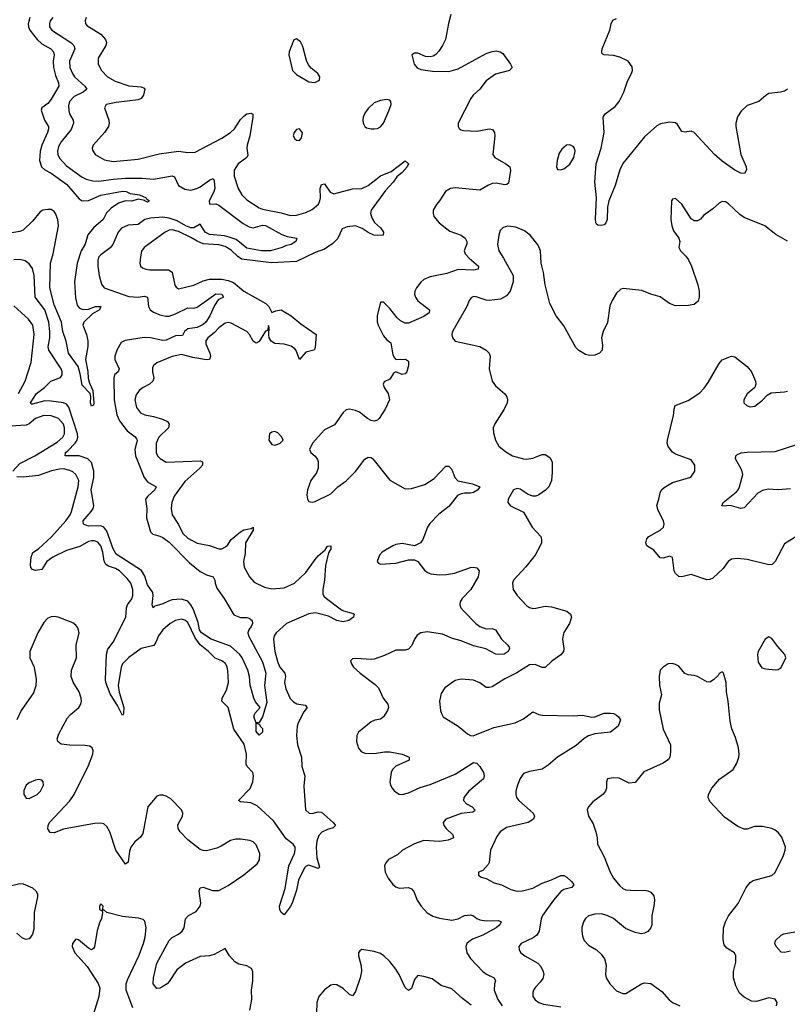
# Model space of a CAD drawing. Header units: inches. Extents: x 1843162 to 1959474, y 907081 to 1016326.
# Tile 353 of 656: x 1942868 to 1947809, y 933079 to 939417. Entities that reach past the tile are written whole.
import ezdxf

# ---------------------------------------------------------------- set-up
doc = ezdxf.new("R2010")
doc.units = ezdxf.units.IN
doc.header["$MEASUREMENT"] = 0
doc.layers.add('B9943', color=7, linetype='Continuous')

msp = doc.modelspace()

# ---------------------------------------------------------------- linework, layer by layer
at = {"layer": 'B9943', "color": 5}
for points, elevation in [([(1942933.3, 939430), (1942922.7, 939390), (1942924.2, 939370), (1942932.5, 939350), (1942979.6, 939290), (1943010, 939260.7), (1943068.5, 939228.5), (1943086.5, 939210), (1943089.4, 939190), (1943082.5, 939150), (1943085.1, 939110), (1943097.9, 939057.9), (1943117.8, 939010), (1943119.2, 938990), (1943070, 938905.7), (1943050, 938878), (1943010.4, 938850), (1943006, 938834), (1943028.6, 938770), (1943052.9, 938730), (1943053.8, 938713.9), (1943047.2, 938690), (1943010.1, 938610), (1943000.3, 938570), (1942996.6, 938510), (1943008.1, 938470), (1943030.1, 938450.1), (1943070, 938429.5), (1943170, 938358.5), (1943250, 938264.2), (1943270, 938251), (1943310, 938253.6), (1943390, 938287.8), (1943530, 938314.1), (1943553.4, 938310), (1943578.6, 938298.6), (1943639.1, 938290), (1943683, 938270), (1943683.4, 938263.4), (1943704, 938250), (1943690, 938242.4), (1943673.2, 938250), (1943673.6, 938253.6), (1943630, 938261.5), (1943590, 938248.9), (1943550, 938249.8), (1943504.9, 938235.1), (1943455.9, 938204.1), (1943427.3, 938172.7), (1943405.1, 938130), (1943344, 938076), (1943307.7, 938032.3), (1943290, 937971.8), (1943264.4, 937930), (1943238.7, 937850), (1943220.8, 937730), (1943227.5, 937627.5), (1943238.8, 937578.8), (1943250, 937562.4), (1943271.5, 937551.5), (1943310, 937554.4), (1943355.3, 937570), (1943390.7, 937570), (1943382, 937550), (1943337.6, 937522.4), (1943281.6, 937470), (1943275.3, 937450), (1943299, 937390), (1943307.6, 937350), (1943306, 937314), (1943291.6, 937230), (1943307.7, 937152.3), (1943309.1, 937109.1), (1943316.9, 937076.9), (1943338.3, 937030), (1943346, 936950), (1943343.6, 936936.4), (1943330.7, 936929.3), (1943323.6, 936950), (1943326.6, 936990), (1943321.6, 937010), (1943270, 937064.5), (1943257.3, 937137.3), (1943243.9, 937183.9), (1943183.2, 937270), (1943167.4, 937347.4), (1943145.7, 937410), (1943137, 937470), (1943090, 937581.8), (1943061.2, 937690), (1943065.8, 937850), (1943083.2, 937910), (1943117.3, 938090), (1943113.8, 938130), (1943098, 938170), (1943090, 938181.4), (1943070, 938194.2), (1943050, 938196), (1943018, 938190), (1943000.8, 938179.2), (1942950, 938119.8), (1942890, 938062.2), (1942870, 938052.4), (1942754.6, 938034.6)], 540), ([(1943082, 939430), (1943065.2, 939410), (1943058.9, 939390), (1943060.6, 939370), (1943074.4, 939350), (1943197.6, 939270), (1943217.6, 939250), (1943222, 939230), (1943189.4, 939150), (1943190.9, 939110), (1943207.2, 939070), (1943221.8, 939050), (1943288, 938990), (1943300.3, 938970), (1943276.4, 938950), (1943218.2, 938921.8), (1943189.5, 938890), (1943182.7, 938862.7), (1943183.8, 938830), (1943189.3, 938810), (1943211.4, 938770), (1943213.6, 938750), (1943199.7, 938710), (1943135, 938630), (1943118.5, 938601.5), (1943111, 938570), (1943113.4, 938550), (1943125.2, 938525.2), (1943170, 938476), (1943270, 938403), (1943294.9, 938390), (1943339.2, 938379.2), (1943378.1, 938378.1), (1943470, 938390.9), (1943550, 938395.7), (1943656.1, 938396.1), (1943730, 938391), (1943850, 938412.4), (1943865.5, 938405.5), (1943890, 938348.7), (1943930, 938325.5), (1943970, 938320.2), (1944009.3, 938330), (1944030, 938340.2), (1944090, 938383.7), (1944114, 938394), (1944120.5, 938380.5), (1944123.2, 938330), (1944116.1, 938303.9), (1944088.6, 938250), (1944090.4, 938230.4), (1944130, 938232.1), (1944150, 938223.9), (1944305.8, 938105.8), (1944344.2, 938084.2), (1944370, 938078), (1944430, 938095), (1944450, 938092), (1944554.4, 938034.4), (1944590, 938021.1), (1944652, 938010), (1944646, 937990), (1944616, 937970), (1944578, 937962), (1944557.1, 937950), (1944483, 937930), (1944424, 937930), (1944330, 937946.5), (1944260.9, 938000.9), (1944217.2, 938017.2), (1944185.3, 938025.3), (1944090, 938034.2), (1944061.7, 938050), (1944030, 938101.6), (1943990, 938076.6), (1943970, 938076.6), (1943936.4, 938090), (1943881.9, 938121.9), (1943830, 938140.1), (1943790, 938144.9), (1943710, 938140.3), (1943673.4, 938130), (1943630, 938099), (1943566.6, 938093.4), (1943524.2, 938075.8), (1943502.8, 938050), (1943467.9, 937970), (1943450.7, 937949.3), (1943390, 937903.1), (1943378.5, 937890), (1943371.1, 937868.9), (1943371.1, 937830), (1943379.7, 937770), (1943395.4, 937715.4), (1943411, 937691), (1943570, 937636), (1943630, 937630.8), (1943670, 937637.8), (1943690, 937630.3), (1943696.8, 937570), (1943708.4, 937550), (1943730, 937533.8), (1943770, 937516.3), (1943808.1, 937508.1), (1943830, 937508.8), (1943870, 937522.5), (1943950, 937561.3), (1943990, 937559.2), (1944010, 937565.5), (1944130, 937651.6), (1944170, 937650.2), (1944180.5, 937630), (1944145.9, 937614.1), (1944122.3, 937577.7), (1944092.9, 937510), (1944066.6, 937470), (1944050, 937454.3), (1944010, 937435.9), (1943950, 937427.3), (1943929.6, 937410.4), (1943916.2, 937383.8), (1943870, 937381.7), (1943810, 937355), (1943790, 937351.4), (1943710, 937368.3), (1943670, 937371.6), (1943547.7, 937352.3), (1943521.7, 937338.3), (1943492.8, 937290), (1943481.3, 937250), (1943481.2, 937230), (1943509.1, 937170), (1943501.1, 937150), (1943478.6, 937130), (1943474, 937110), (1943475.6, 936970), (1943493.7, 936873.7), (1943510, 936834.9), (1943558.9, 936770), (1943611.8, 936731.8), (1943619.7, 936719.7), (1943623.2, 936710), (1943620.8, 936690), (1943610.1, 936650), (1943613.5, 936610), (1943670.1, 936470), (1943690, 936442), (1943747, 936410), (1943737.2, 936390), (1943692.1, 936350), (1943678.5, 936330), (1943686.1, 936270), (1943683.6, 936210), (1943710, 936119.6), (1943725.5, 936105.5), (1943770, 936093), (1943790, 936082.7), (1943830, 936054.1), (1943960.1, 935920.1), (1944030, 935864.9), (1944070, 935842.6), (1944112.4, 935830), (1944124.9, 935810), (1944126, 935790), (1944137.3, 935757.3), (1944184, 935690), (1944245.9, 935585.9), (1944289, 935569), (1944329, 935569), (1944344.7, 935564.7), (1944364.9, 935550), (1944367.2, 935530), (1944358.9, 935510), (1944343.1, 935490), (1944336.5, 935470), (1944340.9, 935450), (1944430, 935283.1), (1944451.4, 935210), (1944443.2, 935130), (1944458.4, 935021.6), (1944430.2, 934929.8), (1944410, 934893.2), (1944394, 934890), (1944403.6, 934883.6), (1944410, 934884.7), (1944415.5, 934870), (1944430, 934853.4), (1944430.2, 934830), (1944410, 934812.3), (1944390, 934834), (1944389.7, 934889.7), (1944375.1, 934930), (1944380.7, 934950), (1944415.1, 934990), (1944386.6, 935026.6), (1944374.7, 935050), (1944352.5, 935132.5), (1944347.8, 935190), (1944336.4, 935230), (1944300.3, 935310), (1944285, 935330), (1944224.6, 935384.6), (1944101.1, 935430), (1944039, 935470), (1944025.7, 935490), (1944016.7, 935536.7), (1943984, 935624), (1943970.6, 935650.6), (1943950, 935673.9), (1943910, 935686.7), (1943850, 935681.9), (1943825.5, 935674.5), (1943790, 935655.8), (1943738.8, 935641.2), (1943728, 935630), (1943721.2, 935650), (1943728.2, 935710), (1943724.4, 935730), (1943690, 935778.5), (1943673.9, 935833.9), (1943652, 935871.9), (1943490, 935976.1), (1943470, 936009.8), (1943430, 936124.8), (1943410, 936150.5), (1943390, 936159.2), (1943310, 936156.4), (1943278.2, 936170), (1943276, 936190), (1943327.3, 936250), (1943340.2, 936270), (1943345.2, 936290), (1943328.1, 936390), (1943345.2, 936470), (1943345.7, 936510), (1943330, 936566), (1943306.2, 936590), (1943250, 936610.4), (1943160.7, 936610), (1943162.4, 936630), (1943178.7, 936641.3), (1943224.1, 936690), (1943238.4, 936710), (1943243, 936730), (1943240.3, 936750), (1943183.4, 936923.4), (1943170, 936942.3), (1943151.1, 936950), (1943070, 936962.1), (1943030, 936962.8), (1942950, 936941.4), (1942942.7, 936942.7), (1942937.4, 936950), (1942976.8, 937010), (1943028, 937050), (1943068.5, 937090), (1943130, 937114.3), (1943140.7, 937130), (1943141.7, 937150), (1943134.2, 937170), (1943055.5, 937290), (1943051, 937310), (1943061.3, 937370), (1943062.1, 937410), (1943056, 937470), (1943030, 937549.7), (1942967.9, 937630), (1942962, 937770), (1942950, 937814.5), (1942930, 937846), (1942903.8, 937863.8), (1942870, 937874.2), (1942830, 937870.9)], 560), ([(1943296.5, 939430), (1943290.2, 939410), (1943291.3, 939391.3), (1943299.7, 939379.7), (1943390, 939323.8), (1943420.9, 939290), (1943426.4, 939270), (1943422.7, 939250), (1943372.2, 939170), (1943374.2, 939130), (1943394.7, 939090), (1943433.8, 939050), (1943481.7, 939021.7), (1943570, 938991.3), (1943650, 938985.2), (1943670, 938977.1), (1943674.3, 938970), (1943664.1, 938930), (1943650, 938908.6), (1943630, 938901.6), (1943490, 938883.8), (1943424.9, 938870), (1943413.4, 938850), (1943440.9, 938770), (1943443.1, 938750), (1943438.9, 938730), (1943414.3, 938690), (1943342, 938610), (1943334.9, 938590), (1943337.1, 938577.1), (1943354.9, 938550), (1943414.4, 938514.4), (1943470, 938503.7), (1943630, 938518.3), (1943765.6, 938554.4), (1943890, 938571.6), (1943950, 938561), (1943996.7, 938563.3), (1944170, 938655.1), (1944226, 938690), (1944250, 938713.8), (1944290, 938774.7), (1944310, 938796.9), (1944330, 938811.1), (1944355.1, 938815.1), (1944368.3, 938808.3), (1944368.9, 938790), (1944350.1, 938670), (1944331.6, 938610), (1944329.6, 938590), (1944336.1, 938543.9), (1944330.1, 938529.9), (1944275, 938490), (1944247.6, 938447.6), (1944249.2, 938410), (1944274.4, 938330), (1944298.5, 938290), (1944330, 938258.3), (1944410, 938205.6), (1944430, 938197.4), (1944550, 938173.1), (1944610, 938156.3), (1944650, 938158.4), (1944710, 938175.1), (1944750, 938195.4), (1944790.5, 938229.5), (1944800.4, 938250), (1944803.6, 938270), (1944802.8, 938330), (1944810, 938357), (1944830, 938359.5), (1944866.4, 938306.4), (1944890, 938296.8), (1945010, 938328.6), (1945070, 938330.1), (1945110.7, 938349.3), (1945190, 938410.7), (1945260, 938440), (1945350, 938507.7), (1945370.4, 938490), (1945361.3, 938470), (1945330, 938433.3), (1945295.6, 938404.4), (1945272.4, 938370), (1945222.7, 938317.3), (1945130.8, 938190), (1945126.4, 938170), (1945136.9, 938136.9), (1945152.5, 938112.4), (1945190, 938076.3), (1945209.1, 938050), (1945206.8, 938030), (1945173.1, 938026.9), (1945148.2, 938030), (1945110, 938047.2), (1945073.1, 938073.1), (1945030.3, 938090.3), (1944976.2, 938083.8), (1944942.9, 938070), (1944913.1, 938006.9), (1944883.1, 937976.9), (1944830, 937939.5), (1944770, 937917.7), (1944650, 937860.4), (1944489.3, 937850.7), (1944295.7, 937875.7), (1944271.9, 937891.9), (1944230, 937933), (1944190, 937956.2), (1944150, 937967.1), (1944050, 937974.9), (1944010, 937990.7), (1943970, 938015.5), (1943890, 938053.7), (1943850, 938064.4), (1943830, 938061.7), (1943805.3, 938050), (1943668.5, 937950), (1943653, 937927), (1943645.3, 937890), (1943642.4, 937850), (1943645.5, 937830), (1943658.9, 937818.9), (1943681, 937810), (1943706.5, 937806.5), (1943825.8, 937805.8), (1943850, 937792.2), (1943867.2, 937707.2), (1943874.4, 937694.4), (1943890, 937684.6), (1943990, 937708.7), (1944050, 937736.6), (1944090, 937745.9), (1944170, 937747.2), (1944210, 937738.9), (1944244.7, 937724.7), (1944311.6, 937670), (1944451.6, 937590), (1944472.3, 937570), (1944490, 937532.7), (1944516.5, 937543.5), (1944550, 937548.8), (1944616.2, 937510), (1944678.4, 937458.4), (1944776, 937390), (1944770, 937306), (1944765.4, 937294.6), (1944762, 937290), (1944710, 937277), (1944670, 937228.7), (1944647.1, 937287.1), (1944639, 937299), (1944615.7, 937315.7), (1944570, 937327.3), (1944510, 937332.4), (1944486.7, 937346.7), (1944474.6, 937370), (1944470.7, 937390), (1944473.3, 937433.3), (1944470, 937448), (1944463.8, 937416.2), (1944450, 937411.2), (1944410, 937345.4), (1944390, 937334.8), (1944370, 937348.4), (1944347.6, 937390), (1944329.8, 937410), (1944230, 937462.9), (1944210, 937467.2), (1944190, 937463.5), (1944150, 937434), (1944119.2, 937400.8), (1944079.6, 937370), (1944066.4, 937350), (1944065.5, 937330), (1944092.7, 937270), (1944095.6, 937250), (1944090.1, 937229.9), (1944070, 937227), (1943981.9, 937241.9), (1943910, 937261.6), (1943850, 937249.8), (1943750.9, 937209.1), (1943728.5, 937191.5), (1943723.4, 937176.6), (1943723.2, 937150), (1943731.4, 937110), (1943726, 937090), (1943703.1, 937070), (1943662.4, 937050), (1943636.9, 937030), (1943617.9, 937002.1), (1943608.6, 936970), (1943619.6, 936919.6), (1943645.4, 936885.4), (1943672.8, 936872.8), (1943730, 936862.9), (1943786.2, 936846.2), (1943819.5, 936830), (1943830, 936813), (1943825.8, 936790), (1943764, 936730), (1943746, 936690), (1943747.3, 936630), (1943755.8, 936610), (1943772, 936592), (1943810, 936569.4), (1944030, 936576.9), (1944043.8, 936570), (1944045.3, 936550), (1944027.9, 936530), (1943930, 936443.1), (1943861.8, 936350), (1943846.4, 936310), (1943842.6, 936270), (1943849.3, 936229.3), (1943890, 936166.4), (1943919.2, 936110), (1943950, 936079.6), (1944010, 936046.2), (1944090, 936031.6), (1944150, 936010.3), (1944170, 936010.3), (1944204, 936030), (1944229.7, 936070), (1944290, 936120.4), (1944310, 936132.2), (1944358.5, 936141.5), (1944370.2, 936150.2), (1944370.2, 936130), (1944322.4, 936050), (1944319.9, 935980.1), (1944309.4, 935929.4), (1944313.4, 935893.4), (1944346.3, 935830), (1944377, 935797), (1944444.2, 935764.2), (1944490, 935753.4), (1944570, 935760.5), (1944637.2, 935790), (1944710, 935859.2), (1944770, 935941.7), (1944790, 935965.5), (1944834.8, 936005.2), (1944850, 936028), (1944870, 936030.7), (1944870.1, 936010), (1944855.9, 935984.1), (1944836.3, 935903.7), (1944830.1, 935810.1), (1944818.9, 935750), (1944820.2, 935720.2), (1944826.2, 935706.2), (1944842.9, 935690), (1944939.1, 935619.1), (1944951.9, 935611.9), (1945015.5, 935595.5), (1945020.3, 935590), (1945017.2, 935570), (1944987.4, 935550), (1944950, 935541.1), (1944910, 935549.9), (1944856.6, 935576.6), (1944790, 935595.1), (1944770, 935598.5), (1944730, 935592.6), (1944585.2, 935530), (1944518.8, 935470), (1944505.8, 935450), (1944502.7, 935430), (1944509.5, 935350), (1944530, 935279.3), (1944541.4, 935250), (1944575.5, 935210), (1944579.8, 935190), (1944571.9, 935150), (1944581.1, 935110), (1944597.2, 935070), (1944610, 935046.7), (1944630, 935024.9), (1944652.7, 935012.7), (1944704.6, 935004.6), (1944718, 934990), (1944697.9, 934962.1), (1944660.5, 934890), (1944653.6, 934870), (1944648.7, 934810), (1944655.4, 934750), (1944682.2, 934670), (1944684, 934610), (1944704.2, 934550), (1944697.8, 934482.2), (1944708.1, 934330), (1944730.9, 934309.1), (1944750, 934307.1), (1944790, 934317.3), (1944810, 934316), (1944885.7, 934250), (1944900.4, 934230), (1944885.7, 934214.3), (1944850, 934204.8), (1944813.4, 934186.6), (1944793.9, 934166.1), (1944781.3, 934130), (1944776.9, 934090), (1944781, 934021), (1944798, 933962), (1944790, 933954), (1944730, 933974.8), (1944711.1, 933968.9), (1944701.7, 933958.3), (1944662.9, 933877.1), (1944650, 933813.2), (1944621.7, 933730), (1944610, 933707), (1944570, 933654), (1944550, 933669.4), (1944542, 933690), (1944541.3, 933710), (1944576.3, 933823.7), (1944600.5, 933970), (1944636.7, 934050), (1944641.8, 934070), (1944640.7, 934090), (1944629, 934109), (1944584.1, 934144.1), (1944500.8, 934260.8), (1944397.3, 934357.3), (1944355.4, 934375.4), (1944290, 934382.7), (1944276.4, 934390), (1944352.2, 934467.8), (1944368.9, 934510), (1944372.3, 934550), (1944368, 934570), (1944332, 934610), (1944324.7, 934624.7), (1944327.4, 934690), (1944313.5, 934753.5), (1944246.9, 934850), (1944210.3, 934990.3), (1944169.8, 935030), (1944172.2, 935050), (1944200, 935100), (1944212.4, 935150), (1944208.5, 935228.5), (1944204.1, 935250), (1944192.5, 935272.5), (1944170, 935289.8), (1944126.4, 935306.4), (1944083.8, 935350), (1944030, 935393.3), (1943997.5, 935437.5), (1943950, 935536.3), (1943930, 935552.2), (1943910, 935557.3), (1943870, 935549), (1943836.9, 935530), (1943790, 935489.8), (1943761, 935450), (1943745.4, 935410), (1943731.7, 935388.3), (1943650, 935369.9), (1943569.8, 935310.2), (1943530.1, 935269.9), (1943521, 935250), (1943501.5, 935130), (1943507.3, 935087.3), (1943537.6, 934990), (1943537.1, 934950), (1943530, 934937.2), (1943498.9, 934998.9), (1943450, 935077.2), (1943422.7, 935150), (1943419.4, 935170), (1943427.5, 935332.5), (1943435.5, 935364.5), (1943470, 935410.9), (1943551.9, 935570), (1943554.5, 935630), (1943562.2, 935650), (1943590.4, 935689.6), (1943595.7, 935710), (1943596.4, 935750), (1943584.2, 935790), (1943560.5, 935820.5), (1943509.9, 935869.9), (1943484, 935884), (1943439.3, 935899.3), (1943423.4, 935910), (1943410.9, 935930.9), (1943403.1, 935990), (1943390.9, 936030), (1943370, 936053.6), (1943350, 936061.9), (1943330, 936063.2), (1943310, 936058.3), (1943254.2, 936025.8), (1943170, 935999.2), (1943081.9, 935958.1), (1943043.2, 935930), (1943010, 935878.2), (1942970, 935871.5), (1942950, 935876.8), (1942939, 935890), (1942937, 935910), (1942942.9, 935957.1), (1942953.6, 935986.4), (1942990, 936010.9), (1943072.3, 936087.7), (1943165.9, 936190), (1943192.2, 936230), (1943201.7, 936250), (1943244.3, 936410), (1943248.2, 936450), (1943230, 936488.4), (1943210, 936506), (1943190, 936515.9), (1943150, 936524.7), (1943124.6, 936524.6), (1943072.9, 936513), (1942990, 936483), (1942890, 936471.4), (1942850, 936473.6)], 580), ([(1945643.7, 939450), (1945627.7, 939392.3), (1945608.7, 939290), (1945590.2, 939249.8), (1945565.8, 939214.1), (1945546.6, 939193.4), (1945530, 939182.7), (1945510, 939177.2), (1945480.2, 939180.2), (1945430, 939202), (1945410, 939202), (1945392, 939190), (1945407.3, 939130), (1945426.4, 939106.4), (1945450, 939097.3), (1945524.5, 939084.5), (1945630, 939083.8), (1945690, 939100.3), (1945870, 939198.5), (1945910, 939212.7), (1945935.6, 939215.6), (1945961, 939210), (1945978.5, 939198.5), (1946027.7, 939130), (1946037.3, 939110), (1946021, 939090), (1945930, 939067.1), (1945870, 939023.1), (1945829.6, 938970.4), (1945785.8, 938930), (1945771.5, 938910), (1945690.4, 938750), (1945690.4, 938730), (1945697.3, 938717.3), (1945707.8, 938707.8), (1945723.6, 938703.6), (1945810, 938699.6), (1945890, 938713.4), (1945910.4, 938710), (1945923.1, 938690), (1945926, 938670), (1945912.4, 938550), (1945925.5, 938530), (1945997.1, 938490), (1946022, 938470), (1946026.5, 938446.5), (1946014.7, 938365.3), (1946004.2, 938355.8), (1945990, 938354.5), (1945935.1, 938364.9), (1945910, 938362.4), (1945880.3, 938350), (1945830, 938319.3), (1945670, 938335.1), (1945640.7, 938330), (1945608.9, 938310), (1945570.3, 938250), (1945550, 938227.6), (1945530.3, 938190), (1945528.7, 938170), (1945534, 938150), (1945568.8, 938110), (1945636.3, 938056.3), (1945709, 938030), (1945735.3, 938010), (1945745.4, 937990), (1945745.6, 937974.4), (1945728.4, 937930), (1945736.3, 937910), (1945761.5, 937881.5), (1945821.7, 937830), (1945818, 937810), (1945790, 937803.7), (1945690, 937808.7), (1945617.7, 937782.3), (1945510, 937762.6), (1945470, 937744.2), (1945450, 937727.1), (1945422, 937690), (1945412.4, 937670), (1945409.3, 937650), (1945415, 937630), (1945430, 937608.1), (1945505.7, 937550), (1945503.1, 937530), (1945470, 937506.8), (1945370, 937462.9), (1945350, 937463.5), (1945319.2, 937479.2), (1945297.8, 937497.8), (1945250, 937557.6), (1945210, 937599), (1945190, 937598), (1945167.9, 937510), (1945168.2, 937471.8), (1945175.2, 937450), (1945210, 937381.7), (1945230, 937358.3), (1945256.9, 937336.9), (1945270, 937259.1), (1945280.3, 937240.3), (1945290, 937230.3), (1945352.1, 937232.1), (1945370, 937218.8), (1945371.5, 937190), (1945358.9, 937150), (1945350, 937137.6), (1945330, 937132.4), (1945290, 937149.7), (1945276.1, 937143.9), (1945250, 937102.4), (1945214.9, 937085.1), (1945208.2, 937070), (1945214.9, 937050), (1945239.5, 937010), (1945247.6, 936970), (1945220.2, 936910), (1945181.6, 936850), (1945170, 936839.4), (1945150, 936832.9), (1945130, 936837), (1945106, 936850), (1945054.3, 936890), (1945030, 936901.6), (1944990.2, 936909.8), (1944970, 936905.4), (1944951, 936889), (1944894.3, 936810), (1944830, 936776.9), (1944752.2, 936690), (1944734.4, 936650), (1944743, 936630), (1944770, 936606.7), (1944785, 936585), (1944790.2, 936570), (1944790.2, 936530), (1944779, 936501), (1944742.4, 936450), (1944720.3, 936390), (1944716.2, 936356.2), (1944720.5, 936330), (1944730, 936314.8), (1944750, 936310.5), (1944770, 936315.8), (1944870, 936365.8), (1944914.7, 936410), (1944970, 936449), (1945030, 936508), (1945090, 936588.5), (1945110, 936601.1), (1945130, 936599.5), (1945141.3, 936590), (1945250, 936452), (1945350, 936396.1), (1945390, 936398.6), (1945474.9, 936425.1), (1945536.2, 936463.8), (1945610, 936542.4), (1945630, 936543.8), (1945650, 936522), (1945669.5, 936469.5), (1945688.8, 936448.8), (1945782, 936430), (1945830.2, 936410.2), (1945817.4, 936390), (1945790, 936373.5), (1945770, 936369), (1945730, 936369.9), (1945710, 936365.8), (1945686.3, 936353.7), (1945630, 936283.1), (1945565.9, 936234.1), (1945506.9, 936173.1), (1945492.2, 936150), (1945462.4, 936070), (1945448.4, 936050), (1945410, 936031.1), (1945330, 936044.4), (1945290, 936038), (1945270.6, 936030), (1945201.6, 935990), (1945183.1, 935970), (1945168.4, 935930), (1945178, 935918), (1945190, 935913), (1945255.4, 935915.4), (1945290, 935918.6), (1945370, 935940.3), (1945410, 935940.3), (1945430, 935928.7), (1945474.2, 935874.2), (1945497.1, 935857.1), (1945514.8, 935850), (1945570, 935842.7), (1945615.5, 935844.5), (1945666.8, 935853.2), (1945770, 935891.3), (1945790, 935892.9), (1945810, 935888), (1945826, 935870), (1945818.5, 935830), (1945772, 935748), (1945716.5, 935690), (1945703.9, 935670), (1945700.2, 935650), (1945708, 935630), (1945725.8, 935610), (1945805, 935530), (1945830, 935510.2), (1945870, 935496.8), (1945910, 935497.6), (1945930.2, 935490.2), (1945969.2, 935429.2), (1946010.3, 935390), (1946017.7, 935377.7), (1946020.8, 935370), (1946012.3, 935350), (1945986.8, 935333.2), (1945950, 935329.8), (1945933.4, 935333.4), (1945867.6, 935367.6), (1945790, 935386.4), (1945710, 935419.2), (1945654.2, 935434.2), (1945590, 935462.5), (1945490, 935476.1), (1945449.3, 935470.7), (1945425.4, 935454.6), (1945408.7, 935430), (1945392.1, 935387.9), (1945370, 935365.1), (1945350, 935359.1), (1945290, 935357.7), (1945216.9, 935323.1), (1945150, 935301.3), (1945130, 935298), (1945034.8, 935305.2), (1945010, 935302), (1944998, 935290), (1945002.8, 935270), (1945016.3, 935250), (1945059.1, 935210), (1945156.9, 935136.9), (1945177, 935117), (1945208, 935050), (1945238, 935010), (1945242.3, 934990), (1945236.3, 934970), (1945210, 934928.7), (1945190, 934914.6), (1945153, 934907), (1945130, 934896.4), (1945048.5, 934831.5), (1945037.4, 934810), (1945036.5, 934770), (1945048.2, 934728.2), (1945066.8, 934706.8), (1945090, 934695.3), (1945150, 934692.3), (1945216.2, 934703.8), (1945250, 934703.8), (1945330, 934689.5), (1945374.3, 934670), (1945374, 934650), (1945288, 934612), (1945267.1, 934590), (1945258.2, 934570), (1945251.4, 934510), (1945255.8, 934490), (1945264.4, 934470), (1945280.3, 934450), (1945310, 934431.3), (1945330.2, 934430.2), (1945370, 934440.8), (1945445.4, 934474.6), (1945510, 934494.3), (1945670, 934559.8), (1945790, 934634.7), (1945810, 934631.4), (1945830.1, 934610.1), (1945853.4, 934570), (1945858.4, 934550), (1945852.8, 934530), (1945758.5, 934450), (1945727.8, 934410), (1945724.9, 934390), (1945744.4, 934370), (1945779.5, 934350), (1945798.3, 934330), (1945795.4, 934324.6), (1945784.6, 934315.4), (1945710, 934306), (1945610, 934270.7), (1945593.1, 934250), (1945598.5, 934230), (1945614, 934210), (1945655.8, 934170), (1945659.6, 934150), (1945625.2, 934134.8), (1945570, 934126.5), (1945470, 934132.5), (1945408.9, 934111.1), (1945332.7, 934070), (1945299.1, 934040.9), (1945241.6, 934010), (1945223.7, 933990), (1945217, 933970), (1945221.3, 933930), (1945240.3, 933890), (1945270.2, 933850.2), (1945290, 933835.6), (1945310, 933827.3), (1945370, 933830.9), (1945390, 933821.2), (1945404.2, 933804.2), (1945427.1, 933750), (1945452, 933710), (1945490, 933668.4), (1945526.3, 933646.3), (1945570, 933633.8), (1945650, 933621.4), (1945690, 933629.3), (1945730, 933650.2), (1945770, 933655.2), (1945790, 933648.9), (1945811, 933631), (1945830, 933622.2), (1945870, 933616.6), (1945950, 933618), (1945966, 933610), (1945958.9, 933590), (1945934, 933570), (1945850, 933524.2), (1945782.5, 933497.5), (1945758.7, 933481.3), (1945747, 933470), (1945739.4, 933450), (1945745.1, 933410), (1945770, 933373.2), (1945850, 933289), (1945872.2, 933272.2), (1945922.4, 933250), (1945930.2, 933230), (1945924.4, 933210), (1945922.8, 933170), (1945945.6, 933110), (1945972.8, 933070)], 620), ([(1947810.3, 938969.7), (1947790, 938957), (1947764.7, 938950), (1947690, 938940.7), (1947670, 938929.4), (1947624.7, 938890), (1947550, 938865.2), (1947511.8, 938828.2), (1947489.1, 938790.9), (1947477, 938750), (1947477, 938730), (1947510.3, 938550), (1947544.2, 938470), (1947546.4, 938450), (1947533.8, 938426.2), (1947510, 938429.6), (1947470, 938447.3), (1947390, 938506.2), (1947340.4, 938550), (1947210, 938691.2), (1947190, 938698.9), (1947150, 938691.8), (1947130, 938698), (1947102, 938742), (1947090, 938752.3), (1947050, 938757), (1946992.5, 938747.5), (1946970, 938734.5), (1946890, 938663.6), (1946750, 938491.5), (1946731.1, 938450), (1946701.3, 938350), (1946660.2, 938250), (1946651.5, 938210), (1946648.3, 938131.7), (1946640.5, 938110), (1946630, 938096), (1946610, 938092.7), (1946590, 938093.2), (1946581.2, 938101.2), (1946576, 938110), (1946574.2, 938134.2), (1946581.5, 938270), (1946569.8, 938370), (1946578.2, 938490), (1946609.9, 938590), (1946629, 938690), (1946622.6, 938790), (1946635.6, 938810), (1946701.6, 938858.4), (1946726, 938890), (1946755.5, 938950), (1946779.1, 939020.9), (1946805.6, 939070), (1946811.6, 939090), (1946810, 939114), (1946785.2, 939150), (1946730, 939175.8), (1946690, 939186.3), (1946629.7, 939189.7), (1946618, 939198), (1946614, 939210), (1946617.4, 939230), (1946666.9, 939350), (1946674.3, 939390), (1946686.3, 939413.7), (1946710, 939425.3)], 620), ([(1947810, 937990.9), (1947734.9, 938034.9), (1947663.6, 938090), (1947530, 938143.8), (1947502.2, 938162.2), (1947430, 938231.8), (1947410, 938243.7), (1947390, 938246), (1947370, 938236), (1947330, 938199.3), (1947270, 938156), (1947250, 938133.2), (1947230, 938121.2), (1947210, 938121.2), (1947190, 938134), (1947129.2, 938230), (1947090, 938265.2), (1947070, 938262), (1947064, 938250), (1947059.3, 938130), (1947065.5, 938090), (1947076.8, 938056.8), (1947111.3, 938010), (1947116, 937990), (1947110.7, 937950), (1947120.7, 937930), (1947155.3, 937895.3), (1947171.8, 937871.8), (1947192.4, 937830), (1947232.7, 937710), (1947241.6, 937670), (1947242, 937630), (1947234, 937606), (1947210, 937583.7), (1947170, 937577), (1947090, 937576), (1947050, 937589.4), (1946990, 937632.3), (1946930, 937649.5), (1946872.9, 937672.9), (1946753.2, 937686.8), (1946738, 937682), (1946710, 937656), (1946680.4, 937610), (1946665.5, 937574.5), (1946651.7, 937468.3), (1946623, 937410), (1946612.7, 937370), (1946618.8, 937321.2), (1946616.3, 937290), (1946601, 937270), (1946570, 937258), (1946535.5, 937255.5), (1946510, 937262.7), (1946467.8, 937287.8), (1946446.6, 937306.6), (1946370, 937445.2), (1946320.9, 937510), (1946281.2, 937590), (1946249.6, 937709.6), (1946239.5, 937790), (1946224.5, 937850), (1946219.3, 937930), (1946205.6, 937965.6), (1946153.2, 938030), (1946118.2, 938058.2), (1946061.8, 938081.8), (1946010, 938088.5), (1945980.2, 938079.8), (1945960.4, 938059.6), (1945951.2, 938028.8), (1945944.5, 937970), (1945951.4, 937930), (1945982.6, 937882.6), (1946043.2, 937770), (1946044.7, 937730), (1946023.9, 937670), (1946001.3, 937638.7), (1945962, 937618), (1945890, 937608.9), (1945870, 937611.5), (1945806.1, 937633.9), (1945790, 937635.3), (1945773.8, 937626.2), (1945761.3, 937610), (1945746.3, 937570), (1945654.4, 937410), (1945650.5, 937390), (1945653.4, 937370), (1945670, 937348.4), (1945830, 937312.2), (1945871, 937290), (1945890.8, 937270), (1945896.3, 937250), (1945890.4, 937170), (1945910, 937091), (1945930, 937060.5), (1945990, 937008), (1946003.1, 936990), (1946008.5, 936970), (1946005.3, 936950), (1945987, 936910), (1945925.5, 936814.5), (1945915.5, 936790), (1945917.5, 936757.5), (1945930.4, 936710.4), (1945952.1, 936672.1), (1945996.1, 936636.1), (1946041, 936610), (1946110, 936590.2), (1946130, 936588.7), (1946170, 936594.3), (1946230, 936616.9), (1946250, 936617.4), (1946279.4, 936599.4), (1946294.6, 936570), (1946296.1, 936503.9), (1946290.3, 936450), (1946273.4, 936410), (1946252.4, 936387.6), (1946210, 936357.6), (1946190, 936349.6), (1946170, 936349.6), (1946140.9, 936360.9), (1946090, 936394.5), (1946070, 936398.7), (1946046, 936390), (1946012.7, 936330), (1946010.7, 936310), (1946027.1, 936287.1), (1946110, 936246), (1946167.3, 936150), (1946221.3, 936090), (1946226.7, 936070), (1946226.4, 936050), (1946218.4, 936030), (1946186, 935970), (1946125.7, 935894.3), (1946047.4, 935810), (1946039.5, 935790), (1946044.4, 935750), (1946070.4, 935710), (1946130, 935647), (1946150, 935632.4), (1946170, 935626.7), (1946190, 935628.5), (1946250, 935642.6), (1946290, 935636.5), (1946390, 935608.5), (1946413.4, 935590), (1946420.3, 935570), (1946407.8, 935530), (1946370, 935471.8), (1946365.1, 935454.9), (1946362.2, 935430), (1946371.1, 935370), (1946367.8, 935350), (1946350, 935327.4), (1946293, 935287), (1946250, 935247.3), (1946230, 935247.3), (1946185.6, 935265.6), (1946150, 935265.1), (1946067.5, 935212.5), (1945990, 935174), (1945910, 935122.3), (1945890, 935117.3), (1945870, 935118.9), (1945830, 935147.3), (1945790, 935165.6), (1945710, 935171.5), (1945670, 935162.9), (1945604.2, 935115.8), (1945580.7, 935079.3), (1945570.5, 935030), (1945577.3, 934970), (1945584, 934950), (1945594, 934930), (1945690, 934868.8), (1945750, 934819.3), (1945770, 934808.5), (1945787.5, 934807.5), (1945920.2, 934859.8), (1946056.2, 934890), (1946110, 934915.6), (1946170, 934962.3), (1946210, 934943.6), (1946230, 934939.7), (1946430, 934936.6), (1946490, 934940.2), (1946550, 934927.2), (1946570, 934930.3), (1946630, 934953.4), (1946670, 934953.1), (1946691, 934950), (1946710, 934939.1), (1946722.8, 934930), (1946736, 934910), (1946719.1, 934870), (1946670.6, 934830), (1946570, 934819.1), (1946530, 934806.6), (1946500.8, 934790), (1946450, 934745.3), (1946330.1, 934669.9), (1946270, 934619.1), (1946230, 934592.2), (1946150, 934578), (1946110, 934563.7), (1946090, 934533.2), (1946072.2, 934490), (1946060.4, 934450), (1946060.4, 934430), (1946066.4, 934410), (1946080.4, 934390), (1946172.4, 934310), (1946181.3, 934290), (1946174.9, 934270), (1946140.7, 934250), (1946002.3, 934217.7), (1945960.3, 934190), (1945940.2, 934159.8), (1945897.4, 934070), (1945888.8, 933991.2), (1945882.3, 933977.7), (1945850, 933941.2), (1945822, 933930), (1945822, 933910), (1945838, 933898), (1945870, 933887.7), (1945921.1, 933861.1), (1945970, 933848.7), (1946030, 933816.9), (1946070, 933806.9), (1946104, 933810), (1946170, 933827), (1946230, 933858.9), (1946290, 933879.8), (1946350, 933907.3), (1946370, 933906.9), (1946390, 933896.5), (1946419.5, 933870), (1946434.3, 933850), (1946422.8, 933830), (1946370, 933818.1), (1946350, 933804.7), (1946303, 933750), (1946233.6, 933650), (1946225, 933630), (1946211.4, 933550), (1946195.6, 933524.4), (1946173.2, 933506.8), (1946096.3, 933470), (1946080.5, 933450), (1946082, 933430), (1946093, 933410), (1946119.1, 933390), (1946203, 933343), (1946222.4, 933322.4), (1946238, 933290), (1946241.1, 933270), (1946234.4, 933245.6), (1946218.7, 933221.3), (1946188.5, 933190), (1946174.4, 933170), (1946170, 933155.3), (1946170.4, 933130), (1946186.9, 933106.9), (1946210, 933090.4), (1946240.5, 933080.5), (1946350, 933063.5)], 640), ([(1942861, 937010), (1942902.4, 937090), (1942942.8, 937210), (1942961.6, 937390), (1942952.5, 937450), (1942925, 937490), (1942830, 937574.3)], 580), ([(1947870, 936092), (1947790, 936042.7), (1947731.4, 935928.6), (1947710.3, 935909.8), (1947690, 935906.9), (1947550, 935943), (1947490, 935947.6), (1947450, 935943.7), (1947427.3, 935930), (1947395.3, 935884.7), (1947330, 935820.9), (1947310, 935812.3), (1947290, 935812), (1947190, 935844.5), (1947130, 935829.5), (1947110, 935832.3), (1947090, 935852.7), (1947081.3, 935870), (1947070, 935956), (1947050, 935962.9), (1947010, 935949.6), (1946990, 935952), (1946950, 936002.4), (1946904.5, 936030), (1946897.6, 936050), (1946904.1, 936075.9), (1946917, 936090), (1946991.3, 936130), (1947011.1, 936150), (1947016.9, 936170), (1947012.8, 936190), (1946977.3, 936257.3), (1946968.5, 936290), (1946982.6, 936330), (1946989.8, 936370.2), (1946999.7, 936390), (1947015.5, 936404.5), (1947070, 936437), (1947187.2, 936472.8), (1947214.5, 936510), (1947213.6, 936550), (1947190, 936583.7), (1947090, 936619.7), (1947070, 936633.6), (1947041.7, 936670), (1947036.4, 936690), (1947037.7, 936710), (1947076.3, 936870), (1947079.7, 936910), (1947086.7, 936933.3), (1947170, 936966.4), (1947245.2, 937014.8), (1947274.3, 937045.7), (1947298.9, 937081.1), (1947370, 937204), (1947390, 937226.8), (1947450, 937250.8), (1947470, 937247.3), (1947550, 937184.9), (1947578.4, 937150), (1947604.4, 937090), (1947605.5, 937070), (1947598.8, 937050), (1947550, 937009.2), (1947528, 936970), (1947528, 936950), (1947550, 936930.8), (1947570, 936924.9), (1947599, 936930), (1947650, 936967.3), (1947679.5, 937000.5), (1947705.4, 937014.6), (1947790, 937020.7), (1947810, 937024.9)], 640), ([(1942823.9, 936510), (1942870, 936560.4), (1942965.3, 936610), (1943110, 936698.1), (1943146.2, 936730), (1943155.6, 936750), (1943157.2, 936790), (1943150, 936814), (1943118.7, 936850), (1943070, 936867.8), (1943022.8, 936870), (1942970, 936850.5), (1942930, 936815.2), (1942910, 936806.4), (1942810, 936801.2)], 580), ([(1947830, 936397.1), (1947750.6, 936390.6), (1947685.3, 936394.7), (1947650, 936386.4), (1947619.5, 936370), (1947530, 936273.6), (1947510, 936269.7), (1947450, 936288.3), (1947430, 936289.6), (1947404.5, 936284.5), (1947387.6, 936287.6), (1947396, 936310), (1947481.5, 936378.5), (1947492.6, 936390), (1947501, 936410), (1947522, 936490), (1947516.8, 936516.8), (1947474.5, 936590), (1947477.2, 936610), (1947483.6, 936616.4), (1947511.5, 936628.5), (1947550, 936634), (1947730, 936637), (1947930, 936700.9)], 620), ([(1944350, 933040.4), (1944361.9, 933110), (1944361, 933170), (1944368.4, 933230), (1944367.9, 933287.9), (1944359.1, 933310), (1944330, 933326.6), (1944277.9, 933337.9), (1944251.9, 933351.9), (1944218, 933390), (1944190, 933439), (1944120.2, 933399.8), (1944090, 933391.5), (1944030, 933386.9), (1943936.1, 933343.9), (1943879.6, 933300.4), (1943830, 933225.1), (1943816.4, 933210), (1943790, 933192.8), (1943770, 933183.5), (1943750, 933180.7), (1943728.2, 933210), (1943728.7, 933250), (1943750, 933343.1), (1943830, 933489.2), (1943850, 933507.9), (1943890.9, 933530), (1943914.2, 933550), (1943926.6, 933570), (1943935.9, 933630), (1943954.7, 933650), (1944003.7, 933676.3), (1944029.8, 933710), (1944033.7, 933730), (1944023, 933810), (1944030, 933828.5), (1944050, 933832.7), (1944110, 933810.9), (1944150, 933811), (1944210, 933842.9), (1944310, 933912.3), (1944395.9, 933984.1), (1944411.6, 934008.4), (1944414.3, 934050), (1944390, 934106), (1944370, 934125.7), (1944350, 934132.9), (1944290, 934142), (1944258.2, 934141.8), (1944225.9, 934134.1), (1944164.2, 934095.8), (1944136, 934084), (1944070, 934067.1), (1944050, 934068.1), (1944030, 934075.3), (1943950, 934137), (1943900.2, 934190), (1943887.5, 934210), (1943885.9, 934234.1), (1943915.6, 934290), (1943918.9, 934310), (1943909.8, 934329.8), (1943840.5, 934400.5), (1943810, 934418.4), (1943790, 934424.5), (1943770, 934425.1), (1943750, 934419.5), (1943692.4, 934350), (1943661, 934179), (1943646, 934154), (1943610, 934124), (1943582.8, 934090), (1943574.9, 934065.1), (1943566.2, 933993.8), (1943550, 933980.9), (1943486.6, 934070), (1943448.7, 934190), (1943430, 934223.6), (1943410, 934240.5), (1943390, 934245.7), (1943350, 934243.1), (1943150, 934205.6), (1943090, 934182.4), (1943065.2, 934185.2), (1943050, 934209.4), (1943050.8, 934230), (1943058.9, 934250), (1943190, 934389.2), (1943219.4, 934430), (1943310, 934615.2), (1943337.8, 934690), (1943340.2, 934710), (1943334.2, 934730), (1943319.6, 934739.6), (1943290, 934745.6), (1943190, 934746.1), (1943134, 934754), (1943112.9, 934770), (1943110, 934788.7), (1943120, 934820), (1943176.6, 934923.4), (1943194.9, 934945.1), (1943249.8, 934990.2), (1943260.9, 935010), (1943265, 935030), (1943264, 935050), (1943250.6, 935090), (1943212.7, 935152.7), (1943199.2, 935190), (1943201.5, 935230), (1943234.5, 935310), (1943231.9, 935390), (1943251, 935470), (1943242.6, 935502.6), (1943230, 935519.5), (1943210, 935533.7), (1943115.1, 935570), (1943090, 935574.6), (1943070, 935572.9), (1943050, 935564.8), (1943023.5, 935536.5), (1942984.7, 935470), (1942932.7, 935350), (1942932.7, 935310), (1942962, 935250), (1942974.3, 935170), (1942971.6, 935128.5), (1942957.2, 935082.8), (1942878, 934970), (1942850, 934909)], 620), ([(1947739.3, 933070), (1947742.7, 933090), (1947730, 933112.3), (1947690, 933119.5), (1947610, 933096), (1947578.6, 933098.6), (1947530, 933123.7), (1947502, 933150), (1947477.5, 933197.5), (1947462.4, 933250), (1947461.6, 933290), (1947478.4, 933350), (1947478, 933390), (1947469.4, 933409.4), (1947420.5, 933440.5), (1947401.7, 933461.7), (1947396.1, 933496.1), (1947398.9, 933570), (1947411.1, 933608.9), (1947431.1, 933648.9), (1947493.2, 933726.8), (1947544.5, 933830), (1947570, 933862.8), (1947590, 933876.3), (1947710, 933907.7), (1947730, 933926.8), (1947784.1, 934035.9), (1947795.8, 934070), (1947796.9, 934090), (1947773.7, 934153.7), (1947750, 934185.6), (1947730, 934200.4), (1947710, 934210.8), (1947650, 934223.8), (1947597.4, 934222.6), (1947550, 934206.6), (1947530, 934206.6), (1947490, 934223.7), (1947403.7, 934283.7), (1947310, 934383.7), (1947299.7, 934410), (1947301.3, 934430), (1947322.4, 934470), (1947372.1, 934527.9), (1947459.5, 934590), (1947484.7, 934630), (1947497.4, 934670), (1947499.7, 934690), (1947494.7, 934730), (1947475.5, 934795.5), (1947452.1, 934852.1), (1947440.6, 934900.6), (1947427.8, 935030), (1947417, 935090), (1947416, 935150), (1947398, 935210), (1947390, 935218), (1947370, 935208), (1947364, 935196), (1947333.4, 935166.6), (1947310, 935152.7), (1947290, 935155.1), (1947230, 935189.3), (1947210, 935196), (1947170, 935199.3), (1947150, 935209.3), (1947110, 935255.1), (1947090, 935266.6), (1947067.5, 935272.5), (1947042, 935270), (1947010.6, 935249.4), (1946991.3, 935230), (1946984.7, 935190), (1946986, 935130), (1946998, 935070), (1946983.5, 935016.5), (1946984.9, 934975.1), (1947010.4, 934850), (1947056.5, 934750), (1947057.2, 934702.8), (1947052.4, 934670), (1947044.6, 934655.4), (1947010.7, 934630), (1946885.5, 934574.5), (1946830, 934507), (1946790, 934502), (1946725.8, 934534.2), (1946690, 934537), (1946652, 934530), (1946644, 934510), (1946645.5, 934470), (1946639.1, 934450), (1946622, 934430), (1946557.5, 934382.5), (1946528.2, 934350), (1946521.6, 934330), (1946528.2, 934290), (1946559.5, 934239.5), (1946577.3, 934190), (1946585.5, 934150), (1946586.4, 934110), (1946630, 934027.3), (1946669, 933929), (1946690.3, 933890.3), (1946730, 933840.5), (1946750, 933824.4), (1946770, 933815.8), (1946830.4, 933810.4), (1946890, 933812.9), (1946910.2, 933810.2), (1946930, 933801.3), (1946950, 933777.3), (1946953.6, 933750), (1946950.2, 933710), (1946936.5, 933650), (1946936.5, 933590), (1946930.3, 933570), (1946910, 933546.6), (1946890, 933536.9), (1946870, 933533.5), (1946830, 933542), (1946767.7, 933567.7), (1946690, 933632.2), (1946650, 933649.8), (1946610, 933660.3), (1946570, 933659.1), (1946530, 933647.6), (1946509.2, 933630.8), (1946497, 933610), (1946486.6, 933573.4), (1946486, 933550), (1946490, 933518), (1946500.4, 933490), (1946530, 933460.4), (1946580.5, 933430), (1946610, 933402), (1946631.6, 933371.6), (1946642, 933330), (1946639.5, 933270), (1946643.1, 933250), (1946666.7, 933210), (1946710, 933165.7), (1946750, 933147.4), (1946770, 933148.9), (1946870, 933210.4), (1946890, 933217.1), (1946930, 933212.7), (1947001.2, 933161.2), (1947047.5, 933107.5), (1947070.3, 933090.3), (1947118, 933070)], 660), ([(1942790, 933837.3), (1942870, 933855.8), (1942890, 933853.6), (1942950, 933827.9), (1942971.6, 933810), (1942982, 933790), (1942981.8, 933770), (1942962.3, 933670), (1942958.1, 933561.9), (1942950, 933529.4), (1942938.7, 933510), (1942930, 933499.6), (1942910, 933496.3), (1942885.3, 933505.3), (1942850, 933536.9)], 620), ([(1943595.5, 933055.5), (1943554, 933170), (1943553.8, 933210), (1943562.6, 933237.4), (1943634.6, 933390), (1943664.4, 933470), (1943675.1, 933510), (1943682.9, 933570), (1943674, 933614), (1943663.7, 933623.7), (1943633.4, 933633.4), (1943530, 933643), (1943428.9, 933668.9), (1943410, 933686), (1943402, 933682), (1943406, 933710), (1943390, 933726), (1943382, 933710), (1943382, 933690), (1943399.6, 933679.6), (1943402, 933670), (1943394.8, 933630), (1943384, 933610), (1943366.2, 933553.8), (1943350.4, 933449.6), (1943342.8, 933437.2), (1943330, 933429.2), (1943310, 933439.3), (1943246.4, 933493.6), (1943230, 933497.2), (1943208, 933470), (1943205.5, 933450), (1943222, 933410), (1943302.3, 933322.3), (1943373.1, 933213.1), (1943383.4, 933183.4), (1943376.5, 933130), (1943342.6, 933017.4)], 640), ([(1947830, 933421.6), (1947790, 933412.1), (1947770, 933415.4), (1947736.9, 933450), (1947727.6, 933470), (1947733.6, 933490), (1947770, 933524.9), (1947786.7, 933533.3), (1947870, 933547.1)], 640), ([(1945773.9, 933073.9), (1945717.1, 933117.1), (1945650, 933178.7), (1945580.6, 933200.6), (1945522, 933242), (1945470, 933258.7), (1945430, 933264.5), (1945410, 933238), (1945390, 933180.5), (1945370, 933168.4), (1945350, 933187.1), (1945311, 933271), (1945290, 933304.1), (1945250, 933354.6), (1945212.1, 933390), (1945190, 933405), (1945150, 933417.8), (1945070, 933431.8), (1945056.7, 933423.3), (1945048.5, 933410), (1945048.5, 933390), (1945066.2, 933326.2), (1945068.3, 933290), (1945059.8, 933250), (1945030, 933162), (1945017.6, 933142.4), (1945010, 933133.6), (1944990, 933142.6), (1944950, 933181.5), (1944910, 933203.9), (1944890, 933205.7), (1944870, 933201.1), (1944830, 933173), (1944792.9, 933130), (1944781.1, 933090), (1944778.7, 933021.3)], 620)]:
    msp.add_lwpolyline(points, dxfattribs=dict(at, elevation=elevation))
for points, elevation in [([(1944650, 939294.5), (1944632.7, 939287.3), (1944603.1, 939210), (1944599.6, 939190), (1944624.2, 939090), (1944650, 939063.7), (1944730, 939017.6), (1944767.6, 939012.4), (1944790, 939023), (1944798, 939030), (1944799.5, 939050), (1944786.6, 939070), (1944744.4, 939104.4), (1944726.8, 939126.8), (1944714.4, 939154.4), (1944690, 939245.2), (1944674.7, 939274.7)], 620), ([(1945230, 938902.7), (1945190, 938896.2), (1945150, 938880.7), (1945110, 938845.1), (1945090, 938815.1), (1945079.5, 938790), (1945075.8, 938770), (1945079.5, 938750), (1945088.8, 938728.8), (1945100.9, 938720.9), (1945130, 938713.4), (1945150, 938714), (1945170, 938717.3), (1945190, 938727.9), (1945210, 938750.4), (1945244.7, 938830), (1945258, 938870), (1945257.2, 938890), (1945250, 938899)], 620), ([(1944670, 938714.5), (1944650, 938709.3), (1944635.5, 938690), (1944628.5, 938670), (1944638.8, 938650), (1944650, 938640.7), (1944670, 938638.8), (1944682.9, 938657.1), (1944689.3, 938689.3)], 620), ([(1946410, 938611.3), (1946386.8, 938610), (1946357, 938583), (1946341.3, 938558.7), (1946326.8, 938510), (1946322.8, 938470), (1946330, 938452), (1946350, 938450.8), (1946370, 938456.3), (1946410, 938486.4), (1946435.3, 938530), (1946442.6, 938570), (1946438, 938590), (1946430, 938600.7)], 640), ([(1944510, 936767), (1944490, 936762), (1944476.3, 936750), (1944470.7, 936710), (1944490, 936682.8), (1944510, 936679.1), (1944530, 936683.8), (1944544, 936690), (1944564, 936710), (1944556, 936730), (1944530, 936758.4)], 620), ([(1947690, 935444), (1947666.8, 935430), (1947622, 935350), (1947617.3, 935330), (1947621.4, 935281.4), (1947645.5, 935245.5), (1947670, 935237.3), (1947730, 935230.8), (1947750, 935234.8), (1947770, 935246), (1947799.5, 935310), (1947792.3, 935330), (1947744.7, 935384.7), (1947710, 935434)], 660), ([(1942990, 934526.6), (1942970, 934522.4), (1942930, 934504.2), (1942910, 934489.5), (1942894.6, 934454.6), (1942894, 934430), (1942910, 934406.4), (1942930, 934403.1), (1942980.9, 934430), (1943002, 934450), (1943022, 934490), (1943019.3, 934510), (1943010, 934521.2)], 640)]:
    msp.add_lwpolyline(points, close=True, dxfattribs=dict(at, elevation=elevation))

doc.saveas('drawing.dxf')
